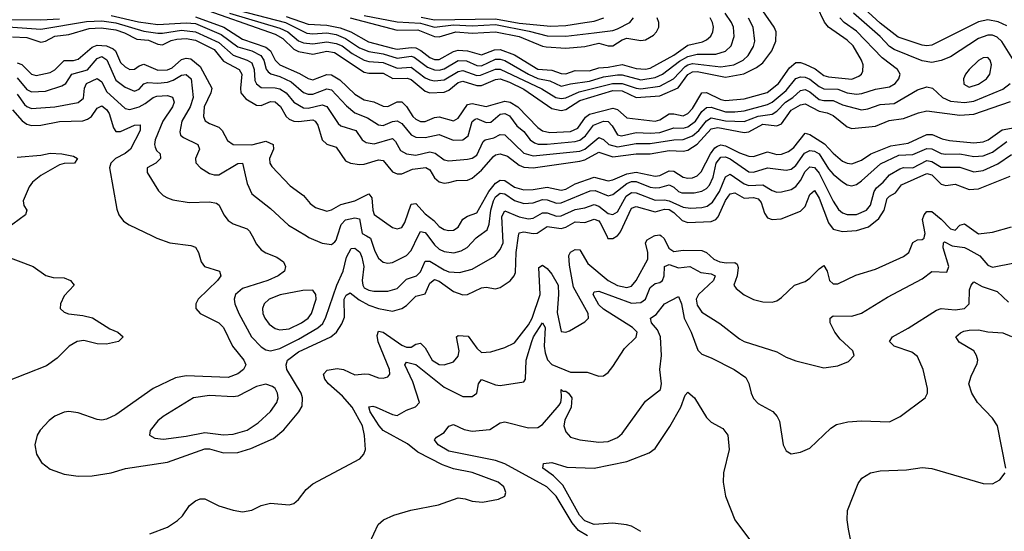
# Model space of a CAD drawing. Header units: inches. Extents: x 1305375 to 1407406, y 744550 to 841633.
# Tile 457 of 509: x 1395040 to 1399240, y 808741 to 810922. Entities that reach past the tile are written whole.
import ezdxf

# ---------------------------------------------------------------- set-up
doc = ezdxf.new("R2010")
doc.units = ezdxf.units.IN
doc.header["$MEASUREMENT"] = 0
doc.layers.add('B3890', color=7, linetype='Continuous')
doc.layers.add('B3891', color=7, linetype='Continuous')

msp = doc.modelspace()

# ---------------------------------------------------------------- linework, layer by layer
at = {"layer": 'B3890', "color": 5}
for points, elevation in [([(1395604.6, 810000), (1395625.5, 809990), (1395681, 809970), (1395770, 809959.6), (1395790, 809952), (1395803.2, 809930), (1395814.9, 809890), (1395828.8, 809870), (1395892.4, 809850), (1395898.3, 809830), (1395883.8, 809810), (1395801.4, 809730), (1395791.6, 809710), (1395792.1, 809690), (1395810, 809669.4), (1395889.4, 809629.4), (1395910, 809610.1), (1395948.1, 809530), (1395995.9, 809470), (1396005.3, 809450), (1395995, 809430), (1395970, 809412.2), (1395930, 809396.6), (1395750, 809403.4), (1395705.4, 809394.6), (1395609.1, 809350), (1395450, 809236.8), (1395410, 809219), (1395390, 809214.2), (1395370, 809217), (1395290, 809245.6), (1395250, 809251.7), (1395230, 809249.2), (1395190, 809231.2), (1395166.6, 809213.4), (1395127.8, 809172.2), (1395114.8, 809150), (1395104.6, 809110), (1395111.8, 809070), (1395133.9, 809033.9), (1395170, 809006.3), (1395230, 808985), (1395290, 808976.2), (1395350, 808976.6), (1395430, 808989.5), (1395492, 809008.1), (1395670, 809036), (1395830, 809092.9), (1395850, 809092.2), (1395910, 809075), (1395970, 809076.6), (1396026.2, 809093.8), (1396123, 809137), (1396166.7, 809173.2), (1396231.4, 809250), (1396245.2, 809274.8), (1396246.5, 809310), (1396241.2, 809330), (1396179.8, 809430), (1396176.6, 809450), (1396182.6, 809470), (1396230, 809505.8), (1396367.9, 809570), (1396391.4, 809590), (1396414.9, 809625.1), (1396425.8, 809654.2), (1396424.8, 809730), (1396432.4, 809747.6), (1396450, 809757.2), (1396487.9, 809727.9), (1396530, 809705.5), (1396570, 809690.6), (1396630, 809679.3), (1396670, 809690.6), (1396690, 809703.6), (1396730, 809743.6), (1396770, 809752.8), (1396790, 809798.6), (1396810, 809814.9), (1396830, 809807.9), (1396890, 809763.8), (1396930, 809748.6), (1396950, 809750.1), (1397010, 809778.7), (1397030, 809781.2), (1397070, 809774.8), (1397090, 809780.5), (1397131.5, 809808.5), (1397149.2, 809830), (1397155.1, 809844.9), (1397158, 809930), (1397168, 810000)], 1220), ([(1395594.7, 808730), (1395670, 808758.9), (1395713, 808787), (1395733.9, 808806), (1395764.8, 808850), (1395790, 808871), (1395810, 808879.3), (1395830, 808878.5), (1395890, 808849.4), (1395950.8, 808830.8), (1395990, 808824), (1396030, 808831), (1396070, 808850.1), (1396110, 808860.1), (1396190, 808854.2), (1396210, 808858.6), (1396230, 808876.2), (1396261.4, 808918.6), (1396290, 808943.4), (1396490.9, 809050), (1396508.7, 809070), (1396515.8, 809090), (1396511.5, 809148.5), (1396502.9, 809190), (1396458.2, 809270), (1396417, 809317), (1396357.8, 809370), (1396341, 809390), (1396335.7, 809410), (1396351.9, 809428.1), (1396394.7, 809434.7), (1396421.7, 809430), (1396470, 809407.5), (1396512.5, 809412.5), (1396530, 809410.8), (1396570, 809395.4), (1396590, 809393.8), (1396610, 809399.6), (1396618.4, 809410), (1396617.6, 809430), (1396569.2, 809549.2), (1396564.8, 809575.2), (1396570, 809594.4), (1396590, 809589.7), (1396670, 809534.7), (1396690, 809526.2), (1396710, 809525.8), (1396730, 809538.8), (1396750, 809542.5), (1396770, 809522.6), (1396799.6, 809470), (1396830, 809451.8), (1396850, 809450.1), (1396890, 809463.5), (1396910, 809488), (1396914.5, 809510), (1396903, 809570), (1396910, 809575.5), (1396953.1, 809573.1), (1396990, 809521.3), (1397010, 809502.8), (1397050, 809505.7), (1397110, 809523.7), (1397150, 809544.8), (1397210, 809621.7), (1397226.3, 809650), (1397259.6, 809750), (1397255, 809865), (1397270, 809875.1), (1397290, 809860.8), (1397310, 809837.2), (1397336.3, 809790), (1397339, 809750), (1397333.3, 809673.3), (1397350, 809592), (1397370, 809589.1), (1397385.2, 809594.8), (1397450, 809634.3), (1397465.7, 809650), (1397465.2, 809670), (1397402, 809782), (1397384.7, 809875.3), (1397383.1, 809916.9), (1397389.2, 809930.8), (1397410, 809942.1), (1397430, 809940.4), (1397462.9, 809882.9), (1397550, 809809.7), (1397590, 809789.4), (1397630, 809780.8), (1397650, 809786.4), (1397669.9, 809810), (1397719.2, 809900.8), (1397719.6, 809930), (1397708.8, 809970), (1397715.9, 809984.1), (1397746.8, 810000)], 1180), ([(1396031.7, 810000), (1396050, 809965.3), (1396070, 809940.8), (1396090, 809928.2), (1396137.1, 809910), (1396164.9, 809890), (1396174.6, 809870), (1396170.3, 809850), (1396142, 809830), (1396098, 809810), (1395990, 809776.3), (1395960.1, 809750), (1395955.1, 809730), (1395958.3, 809710), (1395974.3, 809670), (1396029.1, 809570), (1396070, 809527.3), (1396090, 809514.8), (1396110, 809509.5), (1396150, 809519.7), (1396230, 809559.5), (1396312, 809608), (1396332.6, 809627.4), (1396346.6, 809653.4), (1396393.2, 809790), (1396420.4, 809850), (1396434.6, 809910), (1396454, 809946), (1396470, 809948.1), (1396490.9, 809930.9), (1396499.6, 809910), (1396507.5, 809870), (1396500.8, 809810), (1396503.4, 809790), (1396510, 809779.2), (1396530, 809768.3), (1396550, 809764.5), (1396610, 809764.9), (1396650, 809776.6), (1396690, 809815.1), (1396732.5, 809830), (1396750, 809847.5), (1396770, 809892.4), (1396790, 809893), (1396850, 809855.3), (1396870, 809847.6), (1396916.5, 809843.5), (1396970, 809858.5), (1397066.4, 809913.6), (1397090, 809941.8), (1397101.8, 809970), (1397100.4, 810000)], 1240), ([(1396263.4, 810000), (1396273.8, 809993.8), (1396330, 809968.7), (1396370, 809963.2), (1396384.5, 809975.5), (1396390, 809981.8), (1396395.8, 810000)], 1260), ([(1396518.8, 810000), (1396536.2, 809990), (1396554.9, 809934.9), (1396570, 809905.2), (1396590, 809888), (1396610, 809883.9), (1396630, 809887.5), (1396690, 809916.2), (1396710, 809937.4), (1396740.4, 810000)], 1260), ([(1396780.9, 810000), (1396810, 809961.6), (1396830, 809943.6), (1396850, 809933.7), (1396891.5, 809928.5), (1396923, 809937), (1396948.7, 809951.3), (1396987.7, 809992.3), (1396998.1, 810000)], 1260), ([(1397543.8, 810000), (1397549, 809989), (1397570, 809989.6), (1397588.3, 810000)], 1220), ([(1397776.5, 810000), (1397789.5, 809989.5), (1397808.5, 809948.5), (1397830, 809934.1), (1397870, 809940.1), (1397950, 809937.5), (1397969.1, 809929.1), (1398001, 809901), (1398025.8, 809890), (1398054.6, 809885.4), (1398090, 809887.3), (1398099.7, 809879.7), (1398105.1, 809865.1), (1398100.5, 809830), (1398086.2, 809790), (1398095.8, 809775.8), (1398130, 809749.3), (1398170, 809729.3), (1398210, 809719.3), (1398250, 809717.7), (1398270, 809723.8), (1398290, 809736.9), (1398345.1, 809790), (1398390, 809806), (1398410, 809820.1), (1398450, 809860.2), (1398470, 809873.8), (1398484.2, 809850), (1398493.6, 809810), (1398510, 809795.2), (1398530, 809796.3), (1398607.1, 809832.9), (1398690, 809858.5), (1398810, 809912.1), (1398832.4, 809930), (1398850, 809971.8), (1398870, 809983.1), (1398890, 809985), (1398897.7, 809990), (1398900, 810000)], 1180), ([(1396532.8, 808690), (1396569.7, 808770), (1396592.6, 808790), (1396635.8, 808810), (1396709.2, 808830.8), (1396825.9, 808854.1), (1396910, 808882.8), (1396939.6, 808879.6), (1396970, 808868.9), (1397014.7, 808865.3), (1397082, 808878), (1397109, 808890), (1397114, 808906), (1397110, 808919), (1397104.5, 808930), (1397081.2, 808950), (1396970, 808991.9), (1396890, 809007.6), (1396844.1, 809024.1), (1396738.1, 809078.1), (1396693.6, 809113.6), (1396591, 809170), (1396574, 809190), (1396535.6, 809250), (1396530, 809271.4), (1396546.1, 809273.9), (1396561.3, 809270), (1396630, 809238.4), (1396650, 809234.4), (1396690, 809257.6), (1396729.1, 809270.9), (1396745.3, 809290), (1396717.4, 809377.4), (1396683.4, 809450), (1396690, 809462.4), (1396730, 809451.5), (1396850, 809355.1), (1396930, 809315.5), (1396970, 809315.9), (1396989.7, 809330), (1396996.5, 809370), (1397010, 809388), (1397070, 809364.8), (1397090, 809361.7), (1397190, 809378.3), (1397198, 809390), (1397200.1, 809470), (1397223.9, 809550), (1397231.6, 809570), (1397270, 809629.1), (1397281.1, 809610), (1397277.1, 809530), (1397281.3, 809501.3), (1397291.9, 809471.9), (1397310, 809452), (1397390, 809419.4), (1397459.9, 809419.9), (1397510, 809402), (1397530, 809403), (1397550, 809418), (1397570, 809443.8), (1397620.2, 809519.8), (1397670, 809568.7), (1397674, 809590), (1397654, 809610), (1397530, 809688.4), (1397510, 809705.9), (1397486.6, 809750), (1397490, 809762.4), (1397510, 809764.2), (1397650, 809713.2), (1397690, 809716), (1397709.4, 809730.6), (1397730, 809780.5), (1397750, 809796.8), (1397770, 809801.5), (1397781.4, 809810), (1397788.9, 809830), (1397790.9, 809869.1), (1397810, 809878.7), (1397850, 809864.6), (1397898.4, 809870), (1397944.7, 809844.7), (1397990, 809838.2), (1398005.9, 809830), (1397999, 809810), (1397935.8, 809750), (1397925.8, 809730), (1397930, 809704.9), (1397950, 809675.6), (1398026.7, 809626.7), (1398110, 809561.5), (1398130.4, 809550), (1398270, 809505.6), (1398310, 809482.8), (1398350, 809467.1), (1398470, 809438.3), (1398530, 809446), (1398575.9, 809464.1), (1398598.9, 809490), (1398593.3, 809510), (1398539.9, 809559.9), (1398516.3, 809590), (1398496.8, 809630), (1398496.9, 809650), (1398510, 809659.6), (1398590, 809658.7), (1398630, 809670.9), (1398741.6, 809738.4), (1398890, 809817.7), (1398930, 809848.4), (1398994.4, 809845.6), (1399003, 809870), (1398979.2, 809950), (1398979.8, 809970), (1398985.4, 809974.6), (1399018.1, 809958.1), (1399070, 809950.5), (1399083.6, 809943.6), (1399135.1, 809915.1), (1399170, 809875.5), (1399190, 809867.5), (1399370, 809902.4)], 1160), ([(1394970, 809918.6), (1395097.1, 809870), (1395152.1, 809832.1), (1395183.4, 809823.4), (1395230, 809821.2), (1395256.8, 809810), (1395272.8, 809790), (1395230, 809744.7), (1395213.7, 809710), (1395213.1, 809690), (1395230, 809674.8), (1395247.9, 809667.9), (1395310, 809660.8), (1395350.4, 809650.4), (1395424.6, 809604.6), (1395458.4, 809590), (1395481.6, 809570), (1395461.6, 809550), (1395410, 809539), (1395370, 809540.7), (1395314.4, 809554.4), (1395285.7, 809550), (1395251.2, 809530), (1395200.6, 809479.4), (1395154, 809446), (1394981.3, 809378.7)], 1180), ([(1397461.5, 808721.5), (1397423.9, 808743.9), (1397396.5, 808776.5), (1397328, 808890), (1397288.9, 808930), (1397110, 809028.4), (1397070, 809042), (1396870, 809082.4), (1396824.7, 809110), (1396808.9, 809130), (1396818.4, 809141.6), (1396850, 809162.6), (1396870, 809188.4), (1396890, 809196.5), (1396935.3, 809175.3), (1396970, 809167.1), (1397045.2, 809174.8), (1397090, 809202.9), (1397110, 809206.8), (1397210, 809182.2), (1397250, 809183.7), (1397270, 809195.9), (1397341.1, 809278.9), (1397347.6, 809290), (1397350.8, 809310.8), (1397350, 809346), (1397357.5, 809337.5), (1397370, 809337.7), (1397380.7, 809330), (1397394.7, 809310), (1397391.8, 809270), (1397364.8, 809215.2), (1397360.9, 809190), (1397370, 809164.1), (1397390, 809142), (1397430, 809130.2), (1397510, 809120.9), (1397550, 809124.2), (1397590, 809140.2), (1397610, 809158), (1397710, 809295.3), (1397774, 809346), (1397778, 809370), (1397771.2, 809430), (1397777.8, 809490), (1397773, 809570), (1397760.3, 809600.3), (1397735.2, 809630), (1397730.8, 809650), (1397755.1, 809664.8), (1397789.9, 809710.1), (1397850, 809742), (1397862.9, 809710), (1397874.4, 809650), (1397904.2, 809590), (1397933.2, 809513.2), (1397950, 809495.5), (1397990, 809480.2), (1398087.6, 809430), (1398136.7, 809396.7), (1398150.7, 809370.7), (1398159.7, 809330), (1398170, 809307), (1398190, 809286), (1398251.9, 809251.9), (1398271.4, 809230), (1398281.2, 809210), (1398296.5, 809110), (1398310, 809084), (1398330, 809070.5), (1398370, 809078.4), (1398410, 809094.9), (1398499.2, 809180.8), (1398523.8, 809196.2), (1398573.1, 809206.9), (1398630, 809212.3), (1398750, 809208), (1398795.8, 809230), (1398902, 809310), (1398911.6, 809330), (1398912.6, 809350), (1398894.2, 809430), (1398870, 809486.6), (1398844.9, 809504.9), (1398769.8, 809530), (1398749.8, 809550), (1398763, 809570), (1398830, 809606.8), (1398950, 809683), (1398970, 809690.2), (1399030, 809684.5), (1399070, 809691.2), (1399089.9, 809710.2), (1399091.3, 809770), (1399098.2, 809790), (1399110, 809804), (1399145.2, 809785.2), (1399210, 809762.9), (1399258.3, 809718.3)], 1140), ([(1399246, 809010), (1399211.2, 809190), (1399190, 809223.7), (1399125.8, 809290), (1399100.8, 809330), (1399088.6, 809370), (1399097.8, 809402.2), (1399124, 809456), (1399126.6, 809470), (1399120.9, 809490), (1399110, 809510.7), (1399047.5, 809547.6), (1399032.9, 809570), (1399052.5, 809587.5), (1399066.5, 809593.5), (1399090, 809598.7), (1399130, 809599.5), (1399170, 809591.4), (1399233.6, 809586.4), (1399270, 809570.8)], 1120), ([(1397690, 808739.3), (1397650, 808762.3), (1397628, 808768), (1397570, 808775.7), (1397490, 808769.1), (1397450, 808784.7), (1397427.4, 808810), (1397357.4, 808937.4), (1397317, 808977), (1397271.5, 809010), (1397274, 809030), (1397310, 809034.4), (1397374.4, 809014.4), (1397490, 809009.5), (1397630, 809037.6), (1397724.9, 809075.1), (1397750, 809093.8), (1397812.6, 809187.4), (1397859.6, 809270), (1397878.2, 809321.8), (1397890, 809334), (1397917.8, 809310), (1397970, 809226.4), (1397990, 809206.4), (1398039.7, 809179.7), (1398060.7, 809150), (1398066, 809090), (1398041.7, 808990), (1398041, 808950), (1398050.2, 808890), (1398090.2, 808790), (1398170, 808682.8)], 1120), ([(1398599.3, 808630), (1398574.7, 808750), (1398569.7, 808790), (1398571.3, 808830), (1398615.8, 808944.2), (1398632.8, 808967.2), (1398669.7, 808990.3), (1398710, 808998.9), (1398823, 809003), (1398890, 809013.2), (1398930, 809007.9), (1399150, 808944.2), (1399190, 808943.1), (1399220, 808960), (1399243.1, 808990)], 1120)]:
    msp.add_lwpolyline(points, dxfattribs=dict(at, elevation=elevation))
for points, elevation in [([(1396290, 809768.7), (1396247.3, 809767.3), (1396150.8, 809749.2), (1396104.5, 809730), (1396082.3, 809710), (1396076.2, 809690), (1396077.3, 809670), (1396085.1, 809650), (1396104.6, 809624.6), (1396130, 809606.1), (1396150, 809600.1), (1396190, 809603.9), (1396242.8, 809630), (1396269.9, 809650), (1396285.4, 809670), (1396304.1, 809730), (1396303.7, 809750)], 1260), ([(1396090, 809368), (1396050, 809358.2), (1395970, 809316.3), (1395950, 809313.6), (1395850, 809319.5), (1395781.7, 809310), (1395651.7, 809230), (1395630, 809211.8), (1395597, 809170), (1395593.4, 809150), (1395617.2, 809137.2), (1395654.1, 809134.1), (1395750, 809147), (1395830, 809161.5), (1395910, 809152.4), (1395950, 809154.8), (1396010, 809172.3), (1396057.2, 809202.8), (1396110, 809251.6), (1396137.1, 809290), (1396143, 809310), (1396140.2, 809330), (1396129.9, 809349.9), (1396118.7, 809358.7)], 1240)]:
    msp.add_lwpolyline(points, close=True, dxfattribs=dict(at, elevation=elevation))
at = {"layer": 'B3891', "color": 5}
for points, elevation in [([(1395790, 810980.4), (1396130, 810861), (1396162.6, 810842.6), (1396210, 810796.6), (1396230, 810786), (1396290, 810775), (1396350, 810787.3), (1396382.5, 810782.5), (1396510, 810699), (1396530, 810694.2), (1396590, 810693.7), (1396632.1, 810672.1), (1396693.5, 810673.5), (1396710, 810667.5), (1396770, 810617), (1396790, 810610.1), (1396850, 810613.4), (1396870, 810621.9), (1396910, 810654.1), (1396930, 810660.5), (1396990, 810641.8), (1397010, 810642), (1397070, 810666.7), (1397090, 810669.4), (1397130, 810655.9), (1397190, 810626), (1397310, 810543.9), (1397350, 810535.4), (1397370, 810539), (1397430, 810577.1), (1397570, 810620.2), (1397610, 810618.8), (1397670, 810591), (1397770, 810597.3), (1397848.6, 810631.4), (1397890, 810689), (1397910, 810700.2), (1397930, 810701.3), (1398050, 810676.9), (1398128.2, 810691.8), (1398182.4, 810717.6), (1398210, 810738.5), (1398247.9, 810790), (1398265.7, 810830), (1398266.9, 810870), (1398258.3, 810890), (1398210, 810960.2)], 1420), ([(1395790, 810933.8), (1395910.8, 810890), (1395990, 810839.3), (1396090, 810805.5), (1396110.6, 810790), (1396130, 810749.6), (1396150, 810730.1), (1396233.4, 810693.4), (1396270, 810670.7), (1396290, 810666.4), (1396350, 810688.8), (1396370, 810686.8), (1396405.2, 810665.2), (1396470, 810604.4), (1396510, 810581.1), (1396550, 810571.9), (1396590, 810553.5), (1396610, 810552.2), (1396650, 810572.4), (1396670, 810572.4), (1396690, 810552.3), (1396716.7, 810510), (1396730, 810497.5), (1396750, 810488.4), (1396770, 810488.1), (1396810, 810504.9), (1396830, 810508.5), (1396890, 810491.3), (1396910, 810501.6), (1396950, 810560.6), (1396970, 810565.2), (1397030, 810551.5), (1397110, 810575.2), (1397132.1, 810570), (1397165.3, 810550), (1397250, 810462.5), (1397270, 810447.8), (1397301.7, 810441.7), (1397390, 810446), (1397420.1, 810459.9), (1397453.1, 810506.9), (1397470, 810518.9), (1397570, 810544.9), (1397590, 810539.7), (1397630, 810503.1), (1397750, 810490.1), (1397770, 810495.5), (1397810, 810520.4), (1397830, 810521), (1397870, 810512.3), (1397890, 810521.5), (1397910, 810543), (1397950, 810610.5), (1397970, 810611.8), (1398030, 810581.3), (1398050, 810577.1), (1398130, 810584.2), (1398228.7, 810611.3), (1398277.1, 810650), (1398323, 810717), (1398350, 810739.9), (1398370, 810740.2), (1398390, 810733.1), (1398432.5, 810712.6), (1398470, 810684.5), (1398490, 810678.2), (1398590, 810668.6), (1398618.8, 810681.2), (1398630.5, 810690), (1398636.9, 810703.1), (1398638.3, 810730), (1398631.3, 810750), (1398594.8, 810810), (1398570, 810834.7), (1398489.9, 810890), (1398472.2, 810912.2), (1398439.9, 810979.9)], 1380), ([(1395934.7, 810950), (1396150, 810886.5), (1396184.3, 810870), (1396230, 810832.7), (1396250, 810823.6), (1396290, 810818.7), (1396350, 810827.4), (1396390, 810821), (1396415.6, 810810), (1396458.5, 810778.5), (1396510, 810749.6), (1396530, 810743.9), (1396590, 810740.3), (1396650, 810715.7), (1396710, 810719.5), (1396770, 810674.1), (1396790, 810665.3), (1396810, 810660.8), (1396850, 810665.2), (1396910, 810701.9), (1396930, 810706.1), (1396990, 810684.5), (1397005, 810685), (1397070, 810710.5), (1397090, 810711.8), (1397266.7, 810626.7), (1397327.5, 810590), (1397350, 810585.9), (1397370, 810589.5), (1397426.1, 810613.9), (1397569.3, 810650.7), (1397610, 810649.4), (1397670, 810629.8), (1397690, 810627.7), (1397770, 810638.7), (1397829.4, 810670.6), (1397878, 810722), (1397890, 810730.2), (1397910, 810734.7), (1398030, 810721), (1398086.2, 810730), (1398126, 810750), (1398147.5, 810770), (1398170, 810807.3), (1398175.4, 810830), (1398168.6, 810890), (1398148.9, 810928.9)], 1440), ([(1395970, 810963.1), (1396173.4, 810910), (1396264.6, 810864.6), (1396290, 810862), (1396350, 810866.5), (1396390, 810858.7), (1396430, 810841.6), (1396490, 810802.5), (1396530, 810786.4), (1396590, 810776.8), (1396650, 810757.9), (1396710, 810766.3), (1396722.9, 810762.9), (1396779.8, 810719.8), (1396810, 810708), (1396830, 810707.5), (1396850, 810713.1), (1396910, 810747.5), (1396946.3, 810746.3), (1396990, 810726.3), (1397010, 810725.6), (1397070, 810753.8), (1397090, 810754.3), (1397110, 810747.7), (1397210, 810690.2), (1397250, 810672.1), (1397301.8, 810661.8), (1397350, 810639), (1397390, 810648.4), (1397470, 810659.8), (1397530, 810679), (1397590, 810687.2), (1397610, 810686.6), (1397690, 810666.3), (1397750, 810675.2), (1397781.4, 810690), (1397854.5, 810745.5), (1397890, 810765.4), (1397930, 810775.7), (1398010, 810775.3), (1398050, 810788), (1398074.2, 810810), (1398087.6, 810850), (1398085.2, 810890), (1398076.9, 810910), (1398048.9, 810950)], 1460), ([(1399278.8, 810750), (1399229.7, 810829.7), (1399210, 810847.8), (1399190, 810855.8), (1399170, 810856.1), (1399130, 810842.4), (1399010, 810763.9), (1398970, 810748.3), (1398930, 810739.9), (1398890, 810746.9), (1398770, 810795.7), (1398750, 810807.9), (1398710.7, 810850), (1398596.2, 810950)], 1340), ([(1399250, 810896.3), (1399213.5, 810913.5), (1399170, 810921.2), (1399130, 810912.5), (1398930, 810813.6), (1398910, 810810.3), (1398890, 810813.4), (1398787.4, 810847.4), (1398710, 810907.4), (1398641.4, 810970)], 1320), ([(1394950, 810922.8), (1395130, 810921.7), (1395210, 810926.3)], 1360), ([(1394950, 810894.9), (1395130, 810882.3), (1395325.7, 810914.3), (1395390, 810917.4), (1395450, 810909), (1395570, 810873.5), (1395630, 810865.2), (1395650, 810864.2), (1395730, 810877.5), (1395790, 810870.9), (1395890, 810825.2), (1395950, 810770.5), (1396010.1, 810750), (1396030, 810737.9), (1396040.3, 810710), (1396043.4, 810663.4), (1396050, 810648.4), (1396070, 810632.5), (1396130, 810631.9), (1396150, 810627.4), (1396176.1, 810610), (1396210.1, 810570), (1396250, 810546.3), (1396270, 810544.6), (1396330, 810559), (1396350, 810552), (1396399.2, 810479.2), (1396410.2, 810470), (1396473.9, 810450), (1396500.9, 810410), (1396518.5, 810398.5), (1396552.5, 810392.5), (1396630, 810415.4), (1396642.7, 810402.7), (1396663.8, 810363.8), (1396690.1, 810350.1), (1396730, 810344), (1396790, 810358.4), (1396812.6, 810352.6), (1396850, 810324.5), (1396870, 810320.8), (1396950, 810327.7), (1396970, 810332), (1396990, 810343.9), (1397017.2, 810402.8), (1397024.9, 810410), (1397061.9, 810418.1), (1397090, 810432.8), (1397110, 810431.3), (1397190, 810352.6), (1397230, 810341.3), (1397430, 810362), (1397451, 810370), (1397510, 810419.4), (1397530, 810411.1), (1397553.2, 810390), (1397590, 810380.3), (1397670, 810393.7), (1397730, 810394.9), (1397830, 810410.3), (1397870, 810411), (1397910, 810427.1), (1397936.6, 810450), (1397970, 810491.3), (1397990, 810503.6), (1398050, 810490.6), (1398130, 810487.5), (1398190, 810511), (1398250, 810520), (1398270, 810531.5), (1398306.9, 810570), (1398338.1, 810590), (1398370, 810620.2), (1398390, 810625.1), (1398410, 810614.5), (1398450, 810581.9), (1398470, 810577.4), (1398510, 810577.9), (1398550, 810559.6), (1398630, 810538.5), (1398658.3, 810541.7), (1398710, 810560.4), (1398770, 810565.1), (1398870, 810622.8), (1398910, 810636.2), (1398932.9, 810630), (1398976.8, 810590), (1399010, 810575), (1399070, 810569.5), (1399110, 810574.7), (1399233.9, 810626.1), (1399265.4, 810650)], 1340), ([(1395430, 810940), (1395546.3, 810913.7), (1395630, 810901.3), (1395750, 810909.1), (1395790, 810905.3), (1395898.9, 810858.9), (1395970, 810806.9), (1396030, 810788.9), (1396068.9, 810770), (1396080.8, 810750), (1396090.9, 810710.9), (1396099.6, 810699.6), (1396110.7, 810690.7), (1396150, 810680.4), (1396197.8, 810657.8), (1396250, 810611.5), (1396270, 810604.9), (1396290, 810605.3), (1396350, 810627.5), (1396370, 810623.4), (1396434.3, 810554.3), (1396470, 810524.7), (1396524.1, 810504.1), (1396570, 810473.6), (1396590, 810471.3), (1396630, 810487.9), (1396650, 810490.9), (1396670, 810479.4), (1396710, 810430.5), (1396730, 810421.3), (1396770, 810419.5), (1396830, 810432.9), (1396888.7, 810408.7), (1396930, 810409.7), (1396952.9, 810427.1), (1396970, 810488.6), (1396982.2, 810497.8), (1396990, 810501.3), (1397030, 810483.2), (1397050, 810485.7), (1397090, 810518.7), (1397110, 810522.2), (1397130, 810512.6), (1397160.1, 810470), (1397190, 810445.8), (1397216.8, 810410), (1397236.6, 810396.6), (1397252, 810392), (1397290, 810391.3), (1397410, 810403.1), (1397430, 810408.8), (1397453.3, 810426.7), (1397486.9, 810473.1), (1397530, 810489.3), (1397550, 810488.6), (1397567.6, 810470), (1397590, 810431.9), (1397606.7, 810426.7), (1397670, 810441.2), (1397730, 810437.8), (1397770, 810441.7), (1397830, 810461.2), (1397870, 810459.4), (1397890, 810465.5), (1397922.6, 810490), (1397950, 810530.8), (1397970, 810548.2), (1397990, 810548.5), (1398050, 810529.1), (1398090, 810529.6), (1398130, 810533.2), (1398230, 810560.3), (1398250, 810570.6), (1398310, 810620.5), (1398350, 810671.8), (1398370, 810679.2), (1398390, 810677.1), (1398410, 810668), (1398450, 810637.3), (1398470, 810628), (1398530, 810625.3), (1398570, 810610.3), (1398610, 810604.6), (1398632.7, 810607.3), (1398690, 810625.9), (1398750, 810636.4), (1398773.6, 810650), (1398790.6, 810670), (1398794.9, 810690), (1398783.9, 810710), (1398719, 810759), (1398610, 810872.7), (1398556.7, 810910), (1398537.9, 810930)], 1360), ([(1396176.3, 810936.3), (1396270, 810903.6), (1396350, 810898.2), (1396407, 810887), (1396452, 810870), (1396527.9, 810827.9), (1396630, 810800.2), (1396650, 810796.3), (1396710, 810803.7), (1396730, 810801.6), (1396751.3, 810791.3), (1396790, 810760.7), (1396810, 810752.1), (1396830, 810751.8), (1396890, 810786.2), (1396910, 810791.7), (1396950, 810789.6), (1397010, 810772.1), (1397065.8, 810794.2), (1397090, 810794.4), (1397150, 810772.9), (1397250, 810711.7), (1397310, 810707.5), (1397350, 810692.9), (1397370, 810692), (1397410, 810705.1), (1397470, 810703.4), (1397510, 810717.5), (1397550, 810719.1), (1397610, 810730.5), (1397670, 810713.5), (1397710, 810711.7), (1397730, 810715.9), (1397830, 810771.6), (1397890, 810813.6), (1397952, 810828), (1397970, 810836.8), (1397988.3, 810851.7), (1397996.9, 810870), (1397999.4, 810890), (1397995.7, 810910), (1397985.4, 810930)], 1480), ([(1396450, 810929.5), (1396650, 810877.8), (1396738.9, 810879), (1396810, 810850.7), (1396830, 810849.3), (1396900.7, 810870), (1396970, 810864.6), (1397070, 810870.5), (1397170, 810849.8), (1397270, 810809.3), (1397286.4, 810806.4), (1397370, 810800.3), (1397450, 810807.9), (1397510, 810822.2), (1397550, 810810.1), (1397570, 810810.6), (1397610, 810836.9), (1397630, 810843.2), (1397690, 810834.1), (1397710, 810836.6), (1397743.9, 810856.1), (1397756.7, 810870), (1397765.7, 810890), (1397766.4, 810910), (1397759.7, 810930)], 1520), ([(1396510, 810939.9), (1396650, 810913.6), (1396750, 810907.8), (1396810, 810890.7), (1396890, 810899.8), (1396970, 810896.3), (1397070, 810901.3), (1397213.5, 810873.5), (1397290, 810854), (1397370, 810851.4), (1397490, 810865.8), (1397570, 810875.6), (1397590, 810882.5), (1397642.4, 810910), (1397658, 810930)], 1540), ([(1396752.4, 810932.4), (1396810, 810921.7), (1397070, 810926.1), (1397170, 810907.3), (1397305.9, 810894.1), (1397370, 810897.1), (1397450, 810909.8), (1397490, 810916.5), (1397531.4, 810930)], 1560), ([(1395010, 810848.6), (1395070, 810846), (1395130, 810826.9), (1395150, 810831), (1395190, 810852.1), (1395250, 810859.5), (1395335.9, 810884.1), (1395387.5, 810887.5), (1395450, 810879), (1395486.6, 810866.6), (1395539.6, 810839.6), (1395590, 810834.4), (1395630, 810817.7), (1395650, 810815.4), (1395686.5, 810833.5), (1395710, 810839.7), (1395750, 810841.4), (1395790, 810834.3), (1395870, 810794.6), (1395910, 810745.2), (1395976.2, 810710), (1395988.2, 810690), (1395981.4, 810630), (1395984, 810610), (1396004.3, 810584.3), (1396050, 810557.1), (1396070, 810556), (1396110, 810572.7), (1396130, 810572), (1396152.4, 810552.4), (1396176.4, 810510), (1396190, 810498.4), (1396210, 810490.1), (1396230, 810487.9), (1396290, 810495.1), (1396300.8, 810490), (1396311.8, 810471.8), (1396330.1, 810410), (1396350, 810392), (1396390, 810378.4), (1396430, 810320.1), (1396451, 810311), (1396490, 810305.2), (1396510, 810305.7), (1396570, 810324.1), (1396590, 810321.6), (1396630, 810273.2), (1396650, 810264.6), (1396670, 810264.5), (1396715.5, 810284.5), (1396771.8, 810291.8), (1396790, 810282.5), (1396810, 810248.2), (1396830, 810230.1), (1396850, 810225.7), (1396870, 810228.2), (1396903.8, 810236.2), (1396950, 810237.4), (1396970, 810246.2), (1397010, 810280.6), (1397060.6, 810339.4), (1397070, 810346.6), (1397090, 810350.4), (1397120.4, 810340.4), (1397170, 810301.7), (1397190, 810294), (1397230, 810290.5), (1397430, 810319.2), (1397450, 810324.6), (1397510, 810356.9), (1397570, 810337.3), (1397670, 810350), (1397730, 810349.6), (1397810, 810363.7), (1397870, 810361.5), (1397890, 810365.4), (1397930, 810391.6), (1397990, 810456.3), (1398017.9, 810462.1), (1398130, 810441.2), (1398150, 810443.5), (1398210, 810476), (1398270, 810469.2), (1398290, 810478.7), (1398330, 810535.9), (1398370, 810559.8), (1398390, 810562.9), (1398450, 810531.9), (1398484.8, 810524.8), (1398510, 810513.9), (1398570, 810465.4), (1398590, 810458.3), (1398690, 810468.7), (1398748.1, 810491.9), (1398810, 810500.3), (1398874.4, 810525.6), (1398910, 810534.2), (1399050, 810515.7), (1399110, 810519.6), (1399266.3, 810573.7)], 1320), ([(1395030, 810738.2), (1395050, 810731.8), (1395090, 810689.3), (1395110, 810684.9), (1395170, 810697.1), (1395190, 810708.4), (1395230, 810747.9), (1395270, 810748.7), (1395290, 810754.4), (1395350, 810805), (1395370, 810813.1), (1395410, 810810.8), (1395438.5, 810798.5), (1395448.8, 810788.8), (1395470, 810739.8), (1395490, 810720.8), (1395510, 810709.6), (1395530, 810711.3), (1395550, 810726), (1395570, 810732.9), (1395630, 810707), (1395670, 810709), (1395690, 810717.4), (1395730, 810752.4), (1395750, 810758.7), (1395770, 810755.7), (1395810, 810723.1), (1395860.3, 810630), (1395855.2, 810610), (1395826.4, 810550), (1395824.1, 810510), (1395831.5, 810491.5), (1395850, 810479.3), (1395890, 810463.8), (1395904.2, 810450), (1395926.8, 810406.8), (1395950, 810390.1), (1396030, 810388.8), (1396090, 810403.8), (1396120.8, 810390), (1396123.3, 810370), (1396105.6, 810330), (1396107.5, 810310), (1396116, 810296), (1396193.8, 810213.8), (1396250, 810172.8), (1396278.9, 810138.9), (1396301.5, 810121.5), (1396350, 810105.6), (1396370, 810111.6), (1396410, 810134), (1396470, 810149.7), (1396530, 810180.1), (1396542.5, 810162.5), (1396546.4, 810110), (1396552.1, 810092), (1396630, 810035.5), (1396650, 810030.2), (1396670, 810036.3), (1396682.4, 810057.6), (1396710, 810135.1), (1396730, 810138.4), (1396770, 810094), (1396806.3, 810066.3), (1396830, 810039.8), (1396850, 810027.6), (1396870, 810022.9), (1396890, 810025.1), (1396910, 810038.2), (1396930, 810072.1), (1396950, 810084.5), (1396990, 810098.5), (1397041.2, 810190), (1397070, 810224.8), (1397090, 810238.3), (1397110, 810235.9), (1397150, 810208.4), (1397190, 810196.5), (1397230, 810198.1), (1397290, 810208.5), (1397350, 810194.7), (1397370, 810199.4), (1397410, 810222), (1397490, 810251.4), (1397550, 810235.5), (1397570, 810239.4), (1397630, 810265.3), (1397670, 810272.1), (1397750, 810254.5), (1397770, 810258.1), (1397810, 810278.1), (1397830, 810276.7), (1397870, 810251), (1397890, 810245.9), (1397910, 810248.1), (1397930, 810256.5), (1397946.5, 810273.5), (1397986.3, 810350), (1398004.8, 810375.2), (1398016.5, 810383.5), (1398030, 810388.5), (1398050, 810385), (1398110, 810353.9), (1398150, 810340.3), (1398170, 810338.3), (1398230, 810359.1), (1398270, 810347.3), (1398290, 810348.7), (1398319.4, 810360.6), (1398342.2, 810377.8), (1398390, 810438.3), (1398410, 810432.2), (1398473.5, 810393.5), (1398510, 810352.5), (1398550, 810319.6), (1398570, 810310.1), (1398590, 810308.1), (1398630, 810322.9), (1398670.5, 810350), (1398756, 810384), (1398830, 810395.5), (1398910, 810432.4), (1398932, 810432), (1398974.2, 810414.2), (1399006.6, 810406.6), (1399110, 810396.5), (1399150, 810400.9), (1399170.8, 810409.2), (1399230, 810452.5), (1399350, 810474.2)], 1280), ([(1395030, 810674.8), (1395070, 810625), (1395090, 810614.1), (1395150, 810618.1), (1395220.2, 810639.8), (1395236.5, 810650), (1395262.7, 810690), (1395330, 810708), (1395370, 810756.1), (1395390, 810764.9), (1395411.4, 810751.4), (1395450, 810663.6), (1395490, 810634.4), (1395530, 810617.2), (1395550, 810625.5), (1395570, 810648.1), (1395585.2, 810654.8), (1395630, 810651.7), (1395670, 810655.7), (1395695.5, 810664.5), (1395730, 810685.2), (1395750, 810689.1), (1395771.1, 810670), (1395779.5, 810590), (1395767, 810550), (1395731.8, 810490), (1395723.8, 810443.8), (1395726.7, 810430), (1395739.2, 810419.3), (1395799.7, 810390), (1395807.8, 810370), (1395790.2, 810330), (1395792.1, 810312.1), (1395810.8, 810290.8), (1395850, 810266.8), (1395870, 810260.5), (1395890, 810261.1), (1395970, 810309.5), (1395990.6, 810310.6), (1396010, 810223.1), (1396030, 810179.6), (1396110, 810116.9), (1396186.4, 810046.4), (1396263.4, 810000)], 1260), ([(1395030, 810604.2), (1395060.8, 810560.8), (1395070, 810551.5), (1395090, 810543.3), (1395190, 810550.8), (1395290, 810569.6), (1395312.5, 810587.5), (1395316.8, 810630), (1395325.4, 810650), (1395370, 810671.4), (1395390, 810657.8), (1395410, 810616.5), (1395490, 810542.9), (1395510, 810539.9), (1395550, 810551), (1395575.8, 810564.2), (1395610, 810590.4), (1395624.5, 810595.5), (1395670, 810598.5), (1395692.5, 810592.4), (1395698.9, 810570), (1395691.6, 810550), (1395651.1, 810490), (1395618.6, 810410), (1395615.1, 810390), (1395618, 810378), (1395624.4, 810364.4), (1395639.2, 810350), (1395640.7, 810330), (1395620.2, 810310), (1395584.4, 810290), (1395583.2, 810270), (1395632.3, 810192.3), (1395652.4, 810172.4), (1395670, 810162.2), (1395693.7, 810153.7), (1395763.1, 810143.1), (1395850, 810146), (1395879.5, 810139.5), (1395891.1, 810131.1), (1395911.5, 810090), (1395930, 810066), (1395950, 810051.6), (1396010, 810030.9), (1396020.8, 810020.8), (1396031.7, 810000)], 1240), ([(1395010, 810538.5), (1395050.7, 810490.7), (1395070, 810476.4), (1395090, 810470.4), (1395130, 810471.9), (1395210, 810488.4), (1395310, 810490.4), (1395330, 810497.7), (1395346.4, 810510), (1395370, 810544.6), (1395390, 810554.8), (1395410, 810539.6), (1395421.8, 810521.8), (1395440.5, 810460.5), (1395450, 810445.1), (1395470, 810445.7), (1395530, 810472.9), (1395554.5, 810474.5), (1395554.4, 810450), (1395512.2, 810370), (1395490, 810352.3), (1395448.3, 810330), (1395428.9, 810310), (1395423, 810290), (1395454.8, 810114.8), (1395463.6, 810090), (1395483.5, 810063.5), (1395506.8, 810046.8), (1395604.6, 810000)], 1220), ([(1396998.1, 810000), (1397033.8, 810026.2), (1397043.1, 810050), (1397050.4, 810110), (1397061.2, 810150), (1397070, 810166.5), (1397090, 810181.9), (1397110, 810179), (1397150, 810151.5), (1397190, 810137.9), (1397230, 810140.8), (1397270, 810154.8), (1397290, 810153.7), (1397330, 810140.2), (1397350, 810140.6), (1397472.9, 810192.9), (1397494.2, 810194.2), (1397550, 810171.1), (1397570, 810176.3), (1397630, 810223.8), (1397650, 810231.6), (1397670, 810232.7), (1397730, 810208.5), (1397750, 810205.1), (1397770, 810206), (1397810, 810217.5), (1397830, 810208.1), (1397850, 810188.9), (1397864.3, 810184.3), (1397916.4, 810183.6), (1397950, 810191.2), (1397970, 810202.2), (1397983, 810217), (1397998.2, 810250), (1398010.2, 810310), (1398030, 810336.6), (1398050, 810337.9), (1398070, 810328.5), (1398150, 810274.1), (1398170, 810271.9), (1398230, 810290.4), (1398310, 810280.3), (1398330, 810285.5), (1398350, 810301.1), (1398387.4, 810352.6), (1398410, 810364.2), (1398430, 810361.3), (1398450, 810349.7), (1398490, 810286.6), (1398510, 810263.6), (1398550, 810230.1), (1398570, 810218.5), (1398590, 810214), (1398610, 810219.5), (1398630, 810234.6), (1398711.8, 810308.2), (1398790, 810344.3), (1398850, 810346.7), (1398910, 810373.2), (1398930, 810371.4), (1398970, 810352.1), (1398990, 810348.7), (1399050, 810350.8), (1399110, 810339.5), (1399150, 810342.2), (1399190, 810358), (1399250, 810402.2)], 1260), ([(1395030, 810335.3), (1395130, 810344.5), (1395170, 810352.4), (1395219.3, 810350), (1395270, 810339.9), (1395287, 810330), (1395273.7, 810310), (1395230, 810309.5), (1395210, 810303.8), (1395130, 810257.9), (1395094.8, 810230), (1395080.4, 810210), (1395055.1, 810150), (1395058.4, 810130), (1395071, 810110), (1395065.4, 810090), (1394955.8, 810010)], 1180), ([(1397100.4, 810000), (1397096.4, 810083.6), (1397110, 810106.7), (1397170, 810081.9), (1397210, 810072.9), (1397230, 810075.9), (1397270, 810098.5), (1397290, 810098.1), (1397330, 810084.3), (1397350, 810085.5), (1397410, 810113.4), (1397450, 810120.1), (1397490, 810133.7), (1397510, 810127.1), (1397550, 810095.8), (1397570, 810091.4), (1397590, 810103.4), (1397627.6, 810170), (1397650, 810185.7), (1397670, 810184.5), (1397750, 810153.2), (1397790, 810154.1), (1397810, 810150.1), (1397870, 810122.6), (1397901.7, 810118.3), (1397950, 810121.3), (1397972.6, 810127.4), (1397995.7, 810144.3), (1398024.5, 810190), (1398050, 810252.1), (1398070, 810263.3), (1398130, 810222.5), (1398150, 810215.8), (1398210, 810218), (1398250, 810193.7), (1398270, 810187.1), (1398290, 810188.2), (1398330, 810198.5), (1398350, 810210.6), (1398370, 810235.8), (1398390, 810274.4), (1398410, 810295.3), (1398430, 810292.4), (1398450, 810267.3), (1398510, 810147.7), (1398532.4, 810112.4), (1398550, 810098.3), (1398570, 810091), (1398610, 810090.8), (1398651.9, 810110), (1398669, 810131), (1398684.4, 810190), (1398694.6, 810205.4), (1398723.7, 810230), (1398750, 810260.5), (1398794, 810286), (1398810, 810292.1), (1398850, 810290.6), (1398910, 810321.3), (1398930, 810316.9), (1398970, 810293.1), (1399050, 810292.9), (1399110, 810273.6), (1399150, 810279), (1399212.4, 810307.6), (1399270, 810347.2)], 1240), ([(1397588.3, 810000), (1397590, 810001), (1397602.6, 810017.4), (1397650, 810118.7), (1397670, 810125.3), (1397750, 810103), (1397790, 810114.4), (1397810, 810112.7), (1397830, 810100.2), (1397866.2, 810066.2), (1397890, 810057), (1397990, 810061.3), (1398009.7, 810070.3), (1398018.7, 810081.3), (1398050, 810151.5), (1398070, 810179.8), (1398090, 810183.4), (1398130, 810160.8), (1398170, 810163.3), (1398190, 810158.5), (1398203, 810143), (1398217, 810097), (1398230, 810076.8), (1398250, 810070.7), (1398287.6, 810072.4), (1398370, 810105.9), (1398390, 810126.3), (1398410, 810176.2), (1398430, 810193.2), (1398450, 810161.7), (1398490, 810056.3), (1398510, 810028.8), (1398550, 810018.4), (1398610, 810022.8), (1398660.5, 810039.5), (1398705.3, 810074.7), (1398726.8, 810110), (1398740.6, 810159.4), (1398750, 810170), (1398775.7, 810184.3), (1398801.5, 810218.5), (1398910, 810265.9), (1398930, 810260.7), (1398970, 810220.7), (1398990, 810215.3), (1399030, 810220.3), (1399090, 810197.7), (1399130, 810200.4), (1399265, 810255)], 1220), ([(1398900, 810000), (1398902.4, 810010), (1398890.6, 810070), (1398898.4, 810090), (1398910, 810103.8), (1398930, 810104.4), (1398970.9, 810070.9), (1399010, 810031), (1399030, 810025.1), (1399050, 810046.7), (1399070, 810051.8), (1399130, 810009.5), (1399190, 810016.3), (1399270, 810038.6)], 1180), ([(1396395.8, 810000), (1396411.3, 810048.7), (1396430, 810068.8), (1396470, 810077.4), (1396490, 810072.4), (1396501.4, 810010), (1396518.8, 810000)], 1260), ([(1397168, 810000), (1397170, 810013.6), (1397190, 810017.9), (1397230, 810011), (1397247.4, 810012.6), (1397290, 810040.5), (1397350, 810031.9), (1397370, 810037.5), (1397410, 810060.9), (1397450, 810057.1), (1397490, 810071.2), (1397510, 810064.9), (1397516.6, 810056.6), (1397543.8, 810000)], 1220), ([(1396740.4, 810000), (1396750, 810019.7), (1396770, 810014.4), (1396780.9, 810000)], 1260), ([(1397746.8, 810000), (1397750, 810001.6), (1397770, 810005.3), (1397776.5, 810000)], 1180)]:
    msp.add_lwpolyline(points, dxfattribs=dict(at, elevation=elevation))
at = {"layer": 'B3891', "color": 5, "elevation": 1360}
msp.add_lwpolyline([(1399170, 810760.3), (1399150, 810759.5), (1399130, 810747.8), (1399090.2, 810710), (1399074, 810690), (1399065.3, 810670), (1399067.5, 810647.5), (1399090, 810634.8), (1399130, 810647.9), (1399163.4, 810670), (1399178.7, 810690), (1399185, 810730), (1399179.1, 810750)], close=True, dxfattribs=at)

doc.saveas('drawing.dxf')
